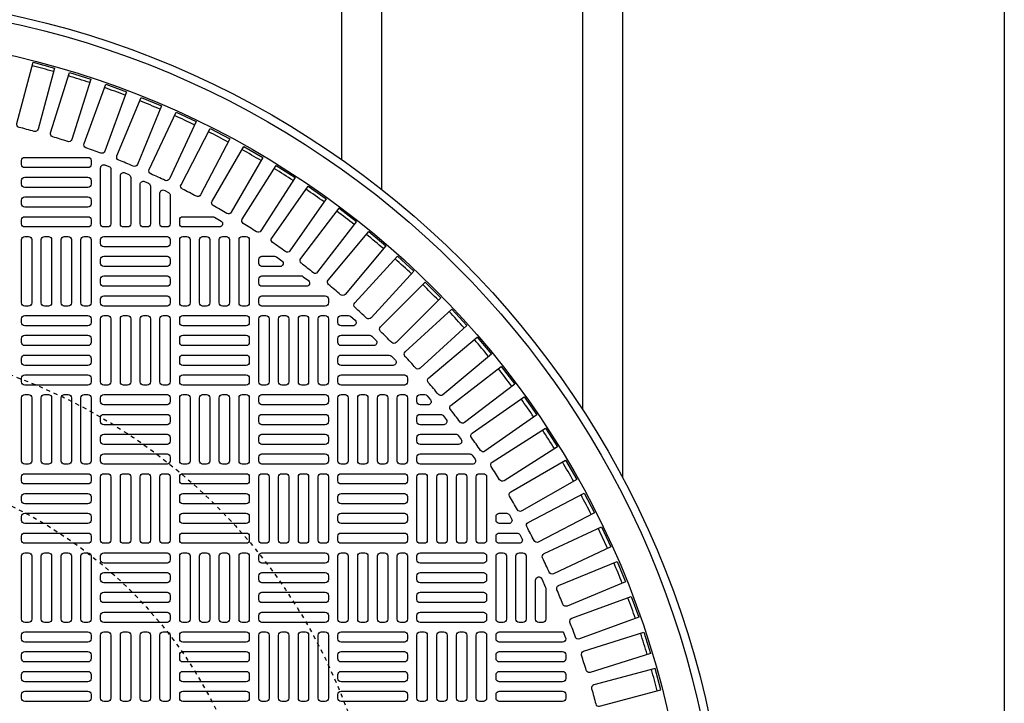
# Model space of a CAD drawing. Extents: x -285 to 5863, y 308 to 3178.
# Tile 455 of 622: x 1530 to 1554, y 1403 to 1420. Entities that reach past the tile are written whole.
import ezdxf

# ---------------------------------------------------------------- set-up
doc = ezdxf.new("R2010")
doc.units = 0
doc.header["$MEASUREMENT"] = 0
doc.linetypes.add('HIDDEN2', pattern=[0.28125, 0.1875, -0.09375])
doc.layers.get('DEFPOINTS').update_dxf_attribs({"linetype": 'CONTINUOUS'})
for name, color, linetype in [('TANK-MANHOLE-COVER-40', 2, 'CONTINUOUS'), ('TANK-MANHOLE-COVER-HATCH-40', 252, 'CONTINUOUS'), ('TANK-UST-RIB', 7, 'CONTINUOUS')]:
    doc.layers.add(name, color=color, linetype=linetype)

msp = doc.modelspace()

# ---------------------------------------------------------------- linework, layer by layer
at = {"layer": 'DEFPOINTS', "color": 8, "linetype": 'HIDDEN2', "ltscale": 0.125}
msp.add_circle((1524.87105, 1398.01916), 14, dxfattribs=at)
msp.add_circle((1524.87105, 1398.01916), 14, dxfattribs=at)
msp.add_circle((1524.87105, 1398.01916), 14, dxfattribs=at)
msp.add_circle((1524.87105, 1398.01916), 14, dxfattribs=at)
at = {"layer": 'DEFPOINTS', "color": 8, "linetype": 'HIDDEN2', "ltscale": 0.5}
msp.add_circle((1524.87105, 1398.01916), 11, dxfattribs=at)
msp.add_circle((1524.87105, 1398.01916), 11, dxfattribs=at)
msp.add_circle((1524.87105, 1398.01916), 11, dxfattribs=at)
msp.add_circle((1524.87105, 1398.01916), 11, dxfattribs=at)
at = {"layer": 'TANK-MANHOLE-COVER-40', "color": 4, "linetype": 'Continuous'}
msp.add_circle((1524.87181, 1398.01916), 22.63902, dxfattribs=at)
at = {"layer": 'TANK-MANHOLE-COVER-40', "color": 1, "linetype": 'Continuous'}
msp.add_circle((1524.87181, 1398.01916), 22.44094, dxfattribs=at)
at = {"layer": 'TANK-MANHOLE-COVER-40', "color": 2, "linetype": 'Continuous'}
msp.add_circle((1524.87181, 1398.01916), 21.65354, dxfattribs=at)
at = {"layer": 'TANK-MANHOLE-COVER-HATCH-40', "linetype": 'Continuous'}
msp.add_line((1543.45449, 1404.63251), (1543.39863, 1404.78741), dxfattribs=at)
for points in [[(1530.22715, 1417.24797, 0.00491171), (1529.84836, 1417.34947, -0.41709369), (1529.79193, 1417.4461), (1530.19977, 1418.96818), (1530.73217, 1418.82552), (1530.32433, 1417.30344, -0.41709369), (1530.22715, 1417.24797)], [(1531.0608, 1416.99607, 0.00491171), (1530.6868, 1417.11399, -0.41709369), (1530.63464, 1417.213), (1531.10849, 1418.71583), (1531.63416, 1418.55009), (1531.16031, 1417.04725, -0.41709369), (1531.0608, 1416.99607)], [(1531.88267, 1416.70805, 0.00491171), (1531.51417, 1416.84217, -0.41709369), (1531.46638, 1416.94336), (1532.00533, 1418.4241), (1532.52327, 1418.23558), (1531.98432, 1416.75484, -0.41709369), (1531.88267, 1416.70805)], [(1532.6912, 1416.38445, 0.00491171), (1532.3289, 1416.53452, -0.41709369), (1532.28557, 1416.63769), (1532.88859, 1418.09352), (1533.39781, 1417.88259), (1532.79479, 1416.42677, -0.41709369), (1532.6912, 1416.38445)], [(1533.48484, 1416.0259, 0.00491171), (1533.12943, 1416.19163, -0.41709369), (1533.09064, 1416.29659), (1533.75659, 1417.72472), (1534.25613, 1417.49178), (1533.59018, 1416.06365, -0.41709369), (1533.48484, 1416.0259)], [(1534.26208, 1415.63306, 0.00491171), (1533.91424, 1415.81414, -0.41709369), (1533.88007, 1415.92069), (1534.60768, 1417.31842), (1535.09658, 1417.06391), (1534.36897, 1415.66619, -0.41709369), (1534.26208, 1415.63306)], [(1535.02145, 1415.2067, 0.00491171), (1534.68184, 1415.40278, -0.41709369), (1534.65235, 1415.51072), (1535.44023, 1416.87538), (1535.91757, 1416.59979), (1535.12968, 1415.23513, -0.41709369), (1535.02145, 1415.2067)], [(1535.7615, 1414.74762, 0.00491171), (1535.43077, 1414.95832, -0.41709369), (1535.40601, 1415.06745), (1536.25267, 1416.39644), (1536.71753, 1416.10029), (1535.87087, 1414.7713, -0.41709369), (1535.7615, 1414.74762)], [(1536.48083, 1414.2567, 0.00491171), (1536.15959, 1414.48163, -0.41709369), (1536.13962, 1414.59173), (1537.04344, 1415.88253), (1537.49494, 1415.56638), (1536.59112, 1414.27559, -0.41709369), (1536.48083, 1414.2567)], [(1537.17805, 1413.73486, 0.41709369), (1537.28906, 1413.74892), (1538.24833, 1414.99907), (1537.81105, 1415.3346), (1536.85178, 1414.08446, 0.41709369), (1536.86693, 1413.97359, -0.00491171), (1537.17805, 1413.73486)], [(1534.67, 1415.12546, -0.1342636), (1534.71007, 1415.1145), (1534.87657, 1415.01608, -0.76325856), (1534.83651, 1414.86955), (1533.92693, 1414.86955), (1533.92693, 1414.86955, -0.41421356), (1533.84819, 1414.94829), (1533.84819, 1415.04672), (1533.84819, 1415.04672, -0.41421356), (1533.92693, 1415.12546), (1534.67, 1415.12546)], [(1537.85184, 1413.18312, 0.00491171), (1537.55144, 1413.43519, -0.41709369), (1537.54114, 1413.54661), (1538.55402, 1414.75372), (1538.97625, 1414.39943), (1537.96337, 1413.19232, -0.41709369), (1537.85184, 1413.18312)], [(1536.20999, 1414.14121, -0.15754945), (1536.25607, 1414.12632), (1536.39247, 1414.02789, -0.72778796), (1536.3464, 1413.8853), (1535.89544, 1413.8853), (1535.89544, 1413.8853, -0.41421356), (1535.8167, 1413.96404), (1535.8167, 1414.06247), (1535.8167, 1414.06247, -0.41421356), (1535.89544, 1414.14121), (1536.20999, 1414.14121)], [(1536.87609, 1413.64908, -0.16819223), (1536.92478, 1413.63223), (1537.0499, 1413.5338, -0.71204699), (1537.00122, 1413.39318), (1535.89544, 1413.39318), (1535.89544, 1413.39318, -0.41421356), (1535.8167, 1413.47192), (1535.8167, 1413.57034), (1535.8167, 1413.57034, -0.41421356), (1535.89544, 1413.64908), (1536.90335, 1413.64908)], [(1539.12408, 1411.99413, 0.00491171), (1538.84678, 1412.27142, -0.41709369), (1538.84623, 1412.38332), (1539.96047, 1413.49756), (1540.35021, 1413.10782), (1539.23598, 1411.99358, -0.41709369), (1539.12408, 1411.99413)], [(1540.28784, 1410.69878, 0.00491171), (1540.03577, 1410.99919, -0.41709369), (1540.04498, 1411.11071), (1541.25208, 1412.1236), (1541.60638, 1411.70137), (1540.39927, 1410.68848, -0.41709369), (1540.28784, 1410.69878)], [(1541.33428, 1409.30694, 0.00491171), (1541.10935, 1409.62817, -0.41709369), (1541.12824, 1409.73847), (1542.41904, 1410.64229), (1542.73518, 1410.19079), (1541.44438, 1409.28696, -0.41709369), (1541.33428, 1409.30694)], [(1541.81098, 1408.57811, 0.00491171), (1541.60027, 1408.90885, -0.41709369), (1541.62396, 1409.01822), (1542.95295, 1409.86488), (1543.2491, 1409.40002), (1541.92011, 1408.55335, -0.41709369), (1541.81098, 1408.57811)], [(1542.25543, 1407.82919, 0.00491171), (1542.05935, 1408.1688, -0.41709369), (1542.08778, 1408.27703), (1543.45244, 1409.06491), (1543.72803, 1408.58758), (1542.36338, 1407.79969, -0.41709369), (1542.25543, 1407.82919)], [(1542.66679, 1407.06159, 0.00491171), (1542.48572, 1407.40943, -0.41709369), (1542.51884, 1407.51632), (1543.91657, 1408.24393), (1544.17107, 1407.75502), (1542.77335, 1407.02741, -0.41709369), (1542.66679, 1407.06159)], [(1543.04428, 1406.27677, 0.00491171), (1542.87855, 1406.63219, -0.41709369), (1542.91631, 1406.73752), (1544.34444, 1407.40347), (1544.57738, 1406.90393), (1543.14924, 1406.23798, -0.41709369), (1543.04428, 1406.27677)], [(1543.38718, 1405.47624, 0.00491171), (1543.23711, 1405.83854, -0.41709369), (1543.27942, 1405.94214), (1544.73524, 1406.54516), (1544.94617, 1406.03593), (1543.49035, 1405.43291, -0.41709369), (1543.38718, 1405.47624)], [(1542.96236, 1405.87946), (1542.96236, 1405.10577), (1542.96236, 1405.10577, -0.41421356), (1542.88362, 1405.02703), (1542.7852, 1405.02703), (1542.7852, 1405.02703, -0.41421356), (1542.70646, 1405.10577), (1542.70646, 1406.07957, -0.80700564), (1542.85692, 1406.11208), (1542.95534, 1405.89495, -0.10680341), (1542.96236, 1405.86244)], [(1543.69483, 1404.66152, 0.00491171), (1543.5607, 1405.03002, -0.41709369), (1543.6075, 1405.13167), (1545.08824, 1405.67061), (1545.27675, 1405.15267), (1543.79601, 1404.61373, -0.41709369), (1543.69483, 1404.66152)], [(1543.45449, 1404.63251), (1543.45449, 1404.61365, -0.41421356), (1543.37575, 1404.53491), (1541.80095, 1404.53491, -0.41421356), (1541.72221, 1404.61365), (1541.72221, 1404.71207, -0.41421356), (1541.80095, 1404.79081), (1543.37575, 1404.79081, -0.07385003), (1543.39863, 1404.78741, -0.07385003)], [(1543.96665, 1403.83414, 0.00491171), (1543.84872, 1404.20815, -0.41709369), (1543.89991, 1404.30766), (1545.40275, 1404.7815), (1545.56849, 1404.25583), (1544.06565, 1403.78199, -0.41709369), (1543.96665, 1403.83414)], [(1544.20212, 1402.99571, 0.41709369), (1544.29875, 1402.93928), (1545.82083, 1403.34712), (1545.67817, 1403.87952), (1544.1561, 1403.47168, 0.41709369), (1544.10062, 1403.3745, -0.00491171), (1544.20212, 1402.99571)]]:
    msp.add_lwpolyline(points, format="xyb", dxfattribs=at)
at = {"layer": 'TANK-MANHOLE-COVER-HATCH-40', "linetype": 'Continuous', "flags": 128}
for points in [[(1531.64347, 1416.42467, -0.41421356), (1531.56473, 1416.34593), (1529.98992, 1416.34593, -0.41421356), (1529.91118, 1416.42467), (1529.91118, 1416.5231, -0.41421356), (1529.98992, 1416.60184), (1531.56473, 1416.60184, -0.41421356), (1531.64347, 1416.5231)], [(1531.64347, 1415.93255, -0.41421356), (1531.56473, 1415.85381), (1529.98992, 1415.85381, -0.41421356), (1529.91118, 1415.93255), (1529.91118, 1416.03097, -0.41421356), (1529.98992, 1416.10971), (1531.56473, 1416.10971, -0.41421356), (1531.64347, 1416.03097)], [(1531.64347, 1415.44042, -0.41421356), (1531.56473, 1415.36168), (1529.98992, 1415.36168, -0.41421356), (1529.91118, 1415.44042), (1529.91118, 1415.53884, -0.41421356), (1529.98992, 1415.61758), (1531.56473, 1415.61758, -0.41421356), (1531.64347, 1415.53884)], [(1531.64347, 1414.94829, -0.41421356), (1531.56473, 1414.86955), (1529.98992, 1414.86955, -0.41421356), (1529.91118, 1414.94829), (1529.91118, 1415.04672, -0.41421356), (1529.98992, 1415.12546), (1531.56473, 1415.12546, -0.41421356), (1531.64347, 1415.04672)], [(1529.98992, 1412.90105, -0.41421356), (1529.91118, 1412.97979), (1529.91118, 1414.55459, -0.41421356), (1529.98992, 1414.63333), (1530.08835, 1414.63333, -0.41421356), (1530.16709, 1414.55459), (1530.16709, 1412.97979, -0.41421356), (1530.08835, 1412.90105)], [(1530.48205, 1412.90105, -0.41421356), (1530.40331, 1412.97979), (1530.40331, 1414.55459, -0.41421356), (1530.48205, 1414.63333), (1530.58048, 1414.63333, -0.41421356), (1530.65922, 1414.55459), (1530.65922, 1412.97979, -0.41421356), (1530.58048, 1412.90105)], [(1530.97418, 1412.90105, -0.41421356), (1530.89544, 1412.97979), (1530.89544, 1414.55459, -0.41421356), (1530.97418, 1414.63333), (1531.0726, 1414.63333, -0.41421356), (1531.15134, 1414.55459), (1531.15134, 1412.97979, -0.41421356), (1531.0726, 1412.90105)], [(1531.4663, 1412.90105, -0.41421356), (1531.38756, 1412.97979), (1531.38756, 1414.55459, -0.41421356), (1531.4663, 1414.63333), (1531.56473, 1414.63333, -0.41421356), (1531.64347, 1414.55459), (1531.64347, 1412.97979, -0.41421356), (1531.56473, 1412.90105)], [(1531.87969, 1414.55459, -0.41421356), (1531.95843, 1414.63333), (1533.53323, 1414.63333, -0.41421356), (1533.61197, 1414.55459), (1533.61197, 1414.45617, -0.41421356), (1533.53323, 1414.37743), (1531.95843, 1414.37743, -0.41421356), (1531.87969, 1414.45617)], [(1533.92693, 1412.90105, -0.41421356), (1533.84819, 1412.97979), (1533.84819, 1414.55459, -0.41421356), (1533.92693, 1414.63333), (1534.02536, 1414.63333, -0.41421356), (1534.1041, 1414.55459), (1534.1041, 1412.97979, -0.41421356), (1534.02536, 1412.90105)], [(1534.41906, 1412.90105, -0.41421356), (1534.34032, 1412.97979), (1534.34032, 1414.55459, -0.41421356), (1534.41906, 1414.63333), (1534.51748, 1414.63333, -0.41421356), (1534.59622, 1414.55459), (1534.59622, 1412.97979, -0.41421356), (1534.51748, 1412.90105)], [(1534.91118, 1412.90105, -0.41421356), (1534.83244, 1412.97979), (1534.83244, 1414.55459, -0.41421356), (1534.91118, 1414.63333), (1535.00961, 1414.63333, -0.41421356), (1535.08835, 1414.55459), (1535.08835, 1412.97979, -0.41421356), (1535.00961, 1412.90105)], [(1535.40331, 1412.90105, -0.41421356), (1535.32457, 1412.97979), (1535.32457, 1414.55459, -0.41421356), (1535.40331, 1414.63333), (1535.50174, 1414.63333, -0.41421356), (1535.58048, 1414.55459), (1535.58048, 1412.97979, -0.41421356), (1535.50174, 1412.90105)], [(1531.87969, 1414.06247, -0.41421356), (1531.95843, 1414.14121), (1533.53323, 1414.14121, -0.41421356), (1533.61197, 1414.06247), (1533.61197, 1413.96404, -0.41421356), (1533.53323, 1413.8853), (1531.95843, 1413.8853, -0.41421356), (1531.87969, 1413.96404)], [(1531.87969, 1413.57034, -0.41421356), (1531.95843, 1413.64908), (1533.53323, 1413.64908, -0.41421356), (1533.61197, 1413.57034), (1533.61197, 1413.47192, -0.41421356), (1533.53323, 1413.39318), (1531.95843, 1413.39318, -0.41421356), (1531.87969, 1413.47192)], [(1531.87969, 1413.07821, -0.41421356), (1531.95843, 1413.15695), (1533.53323, 1413.15695, -0.41421356), (1533.61197, 1413.07821), (1533.61197, 1412.97979, -0.41421356), (1533.53323, 1412.90105), (1531.95843, 1412.90105, -0.41421356), (1531.87969, 1412.97979)], [(1531.64347, 1412.48766, -0.41421356), (1531.56473, 1412.40892), (1529.98992, 1412.40892, -0.41421356), (1529.91118, 1412.48766), (1529.91118, 1412.58609, -0.41421356), (1529.98992, 1412.66483), (1531.56473, 1412.66483, -0.41421356), (1531.64347, 1412.58609)], [(1531.95843, 1410.93255, -0.41421356), (1531.87969, 1411.01129), (1531.87969, 1412.58609, -0.41421356), (1531.95843, 1412.66483), (1532.05685, 1412.66483, -0.41421356), (1532.13559, 1412.58609), (1532.13559, 1411.01129, -0.41421356), (1532.05685, 1410.93255)], [(1532.45055, 1410.93255, -0.41421356), (1532.37181, 1411.01129), (1532.37181, 1412.58609, -0.41421356), (1532.45055, 1412.66483), (1532.54898, 1412.66483, -0.41421356), (1532.62772, 1412.58609), (1532.62772, 1411.01129, -0.41421356), (1532.54898, 1410.93255)], [(1532.94268, 1410.93255, -0.41421356), (1532.86394, 1411.01129), (1532.86394, 1412.58609, -0.41421356), (1532.94268, 1412.66483), (1533.04111, 1412.66483, -0.41421356), (1533.11985, 1412.58609), (1533.11985, 1411.01129, -0.41421356), (1533.04111, 1410.93255)], [(1533.43481, 1410.93255, -0.41421356), (1533.35607, 1411.01129), (1533.35607, 1412.58609, -0.41421356), (1533.43481, 1412.66483), (1533.53323, 1412.66483, -0.41421356), (1533.61197, 1412.58609), (1533.61197, 1411.01129, -0.41421356), (1533.53323, 1410.93255)], [(1535.58048, 1412.48766, -0.41421356), (1535.50174, 1412.40892), (1533.92693, 1412.40892, -0.41421356), (1533.84819, 1412.48766), (1533.84819, 1412.58609, -0.41421356), (1533.92693, 1412.66483), (1535.50174, 1412.66483, -0.41421356), (1535.58048, 1412.58609)], [(1535.89544, 1410.93255, -0.41421356), (1535.8167, 1411.01129), (1535.8167, 1412.58609, -0.41421356), (1535.89544, 1412.66483), (1535.99386, 1412.66483, -0.41421356), (1536.0726, 1412.58609), (1536.0726, 1411.01129, -0.41421356), (1535.99386, 1410.93255)], [(1536.38756, 1410.93255, -0.41421356), (1536.30882, 1411.01129), (1536.30882, 1412.58609, -0.41421356), (1536.38756, 1412.66483), (1536.48599, 1412.66483, -0.41421356), (1536.56473, 1412.58609), (1536.56473, 1411.01129, -0.41421356), (1536.48599, 1410.93255)], [(1536.87969, 1410.93255, -0.41421356), (1536.80095, 1411.01129), (1536.80095, 1412.58609, -0.41421356), (1536.87969, 1412.66483), (1536.97811, 1412.66483, -0.41421356), (1537.05685, 1412.58609), (1537.05685, 1411.01129, -0.41421356), (1536.97811, 1410.93255)], [(1537.37181, 1410.93255, -0.41421356), (1537.29307, 1411.01129), (1537.29307, 1412.58609, -0.41421356), (1537.37181, 1412.66483), (1537.47024, 1412.66483, -0.41421356), (1537.54898, 1412.58609), (1537.54898, 1411.01129, -0.41421356), (1537.47024, 1410.93255)], [(1531.64347, 1411.99554, -0.41421356), (1531.56473, 1411.9168), (1529.98992, 1411.9168, -0.41421356), (1529.91118, 1411.99554), (1529.91118, 1412.09396, -0.41421356), (1529.98992, 1412.1727), (1531.56473, 1412.1727, -0.41421356), (1531.64347, 1412.09396)], [(1535.58048, 1411.99554, -0.41421356), (1535.50174, 1411.9168), (1533.92693, 1411.9168, -0.41421356), (1533.84819, 1411.99554), (1533.84819, 1412.09396, -0.41421356), (1533.92693, 1412.1727), (1535.50174, 1412.1727, -0.41421356), (1535.58048, 1412.09396)], [(1531.64347, 1411.50341, -0.41421356), (1531.56473, 1411.42467), (1529.98992, 1411.42467, -0.41421356), (1529.91118, 1411.50341), (1529.91118, 1411.60184, -0.41421356), (1529.98992, 1411.68058), (1531.56473, 1411.68058, -0.41421356), (1531.64347, 1411.60184)], [(1535.58048, 1411.50341, -0.41421356), (1535.50174, 1411.42467), (1533.92693, 1411.42467, -0.41421356), (1533.84819, 1411.50341), (1533.84819, 1411.60184, -0.41421356), (1533.92693, 1411.68058), (1535.50174, 1411.68058, -0.41421356), (1535.58048, 1411.60184)], [(1531.64347, 1411.01129, -0.41421356), (1531.56473, 1410.93255), (1529.98992, 1410.93255, -0.41421356), (1529.91118, 1411.01129), (1529.91118, 1411.10971, -0.41421356), (1529.98992, 1411.18845), (1531.56473, 1411.18845, -0.41421356), (1531.64347, 1411.10971)], [(1535.58048, 1411.01129, -0.41421356), (1535.50174, 1410.93255), (1533.92693, 1410.93255, -0.41421356), (1533.84819, 1411.01129), (1533.84819, 1411.10971, -0.41421356), (1533.92693, 1411.18845), (1535.50174, 1411.18845, -0.41421356), (1535.58048, 1411.10971)], [(1529.98992, 1408.96404, -0.41421356), (1529.91118, 1409.04278), (1529.91118, 1410.61758, -0.41421356), (1529.98992, 1410.69632), (1530.08835, 1410.69632, -0.41421356), (1530.16709, 1410.61758), (1530.16709, 1409.04278, -0.41421356), (1530.08835, 1408.96404)], [(1530.48205, 1408.96404, -0.41421356), (1530.40331, 1409.04278), (1530.40331, 1410.61758, -0.41421356), (1530.48205, 1410.69632), (1530.58048, 1410.69632, -0.41421356), (1530.65922, 1410.61758), (1530.65922, 1409.04278, -0.41421356), (1530.58048, 1408.96404)], [(1530.97418, 1408.96404, -0.41421356), (1530.89544, 1409.04278), (1530.89544, 1410.61758, -0.41421356), (1530.97418, 1410.69632), (1531.0726, 1410.69632, -0.41421356), (1531.15134, 1410.61758), (1531.15134, 1409.04278, -0.41421356), (1531.0726, 1408.96404)], [(1531.4663, 1408.96404, -0.41421356), (1531.38756, 1409.04278), (1531.38756, 1410.61758, -0.41421356), (1531.4663, 1410.69632), (1531.56473, 1410.69632, -0.41421356), (1531.64347, 1410.61758), (1531.64347, 1409.04278, -0.41421356), (1531.56473, 1408.96404)], [(1531.87969, 1410.61758, -0.41421356), (1531.95843, 1410.69632), (1533.53323, 1410.69632, -0.41421356), (1533.61197, 1410.61758), (1533.61197, 1410.51916, -0.41421356), (1533.53323, 1410.44042), (1531.95843, 1410.44042, -0.41421356), (1531.87969, 1410.51916)], [(1533.92693, 1408.96404, -0.41421356), (1533.84819, 1409.04278), (1533.84819, 1410.61758, -0.41421356), (1533.92693, 1410.69632), (1534.02536, 1410.69632, -0.41421356), (1534.1041, 1410.61758), (1534.1041, 1409.04278, -0.41421356), (1534.02536, 1408.96404)], [(1534.41906, 1408.96404, -0.41421356), (1534.34032, 1409.04278), (1534.34032, 1410.61758, -0.41421356), (1534.41906, 1410.69632), (1534.51748, 1410.69632, -0.41421356), (1534.59622, 1410.61758), (1534.59622, 1409.04278, -0.41421356), (1534.51748, 1408.96404)], [(1534.91118, 1408.96404, -0.41421356), (1534.83244, 1409.04278), (1534.83244, 1410.61758, -0.41421356), (1534.91118, 1410.69632), (1535.00961, 1410.69632, -0.41421356), (1535.08835, 1410.61758), (1535.08835, 1409.04278, -0.41421356), (1535.00961, 1408.96404)], [(1535.40331, 1408.96404, -0.41421356), (1535.32457, 1409.04278), (1535.32457, 1410.61758, -0.41421356), (1535.40331, 1410.69632), (1535.50174, 1410.69632, -0.41421356), (1535.58048, 1410.61758), (1535.58048, 1409.04278, -0.41421356), (1535.50174, 1408.96404)], [(1535.8167, 1410.61758, -0.41421356), (1535.89544, 1410.69632), (1537.47024, 1410.69632, -0.41421356), (1537.54898, 1410.61758), (1537.54898, 1410.51916, -0.41421356), (1537.47024, 1410.44042), (1535.89544, 1410.44042, -0.41421356), (1535.8167, 1410.51916)], [(1537.86394, 1408.96404, -0.41421356), (1537.7852, 1409.04278), (1537.7852, 1410.61758, -0.41421356), (1537.86394, 1410.69632), (1537.96236, 1410.69632, -0.41421356), (1538.04111, 1410.61758), (1538.04111, 1409.04278, -0.41421356), (1537.96236, 1408.96404)], [(1538.35607, 1408.96404, -0.41421356), (1538.27733, 1409.04278), (1538.27733, 1410.61758, -0.41421356), (1538.35607, 1410.69632), (1538.45449, 1410.69632, -0.41421356), (1538.53323, 1410.61758), (1538.53323, 1409.04278, -0.41421356), (1538.45449, 1408.96404)], [(1538.84819, 1408.96404, -0.41421356), (1538.76945, 1409.04278), (1538.76945, 1410.61758, -0.41421356), (1538.84819, 1410.69632), (1538.94662, 1410.69632, -0.41421356), (1539.02536, 1410.61758), (1539.02536, 1409.04278, -0.41421356), (1538.94662, 1408.96404)], [(1539.34032, 1408.96404, -0.41421356), (1539.26158, 1409.04278), (1539.26158, 1410.61758, -0.41421356), (1539.34032, 1410.69632), (1539.43874, 1410.69632, -0.41421356), (1539.51748, 1410.61758), (1539.51748, 1409.04278, -0.41421356), (1539.43874, 1408.96404)], [(1531.87969, 1410.12546, -0.41421356), (1531.95843, 1410.2042), (1533.53323, 1410.2042, -0.41421356), (1533.61197, 1410.12546), (1533.61197, 1410.02703, -0.41421356), (1533.53323, 1409.94829), (1531.95843, 1409.94829, -0.41421356), (1531.87969, 1410.02703)], [(1535.8167, 1410.12546, -0.41421356), (1535.89544, 1410.2042), (1537.47024, 1410.2042, -0.41421356), (1537.54898, 1410.12546), (1537.54898, 1410.02703, -0.41421356), (1537.47024, 1409.94829), (1535.89544, 1409.94829, -0.41421356), (1535.8167, 1410.02703)], [(1531.87969, 1409.63333, -0.41421356), (1531.95843, 1409.71207), (1533.53323, 1409.71207, -0.41421356), (1533.61197, 1409.63333), (1533.61197, 1409.53491, -0.41421356), (1533.53323, 1409.45617), (1531.95843, 1409.45617, -0.41421356), (1531.87969, 1409.53491)], [(1535.8167, 1409.63333, -0.41421356), (1535.89544, 1409.71207), (1537.47024, 1409.71207, -0.41421356), (1537.54898, 1409.63333), (1537.54898, 1409.53491, -0.41421356), (1537.47024, 1409.45617), (1535.89544, 1409.45617, -0.41421356), (1535.8167, 1409.53491)], [(1531.87969, 1409.14121, -0.41421356), (1531.95843, 1409.21995), (1533.53323, 1409.21995, -0.41421356), (1533.61197, 1409.14121), (1533.61197, 1409.04278, -0.41421356), (1533.53323, 1408.96404), (1531.95843, 1408.96404, -0.41421356), (1531.87969, 1409.04278)], [(1535.8167, 1409.14121, -0.41421356), (1535.89544, 1409.21995), (1537.47024, 1409.21995, -0.41421356), (1537.54898, 1409.14121), (1537.54898, 1409.04278, -0.41421356), (1537.47024, 1408.96404), (1535.89544, 1408.96404, -0.41421356), (1535.8167, 1409.04278)], [(1531.64347, 1408.55066, -0.41421356), (1531.56473, 1408.47192), (1529.98992, 1408.47192, -0.41421356), (1529.91118, 1408.55066), (1529.91118, 1408.64908, -0.41421356), (1529.98992, 1408.72782), (1531.56473, 1408.72782, -0.41421356), (1531.64347, 1408.64908)], [(1531.95843, 1406.99554, -0.41421356), (1531.87969, 1407.07428), (1531.87969, 1408.64908, -0.41421356), (1531.95843, 1408.72782), (1532.05685, 1408.72782, -0.41421356), (1532.13559, 1408.64908), (1532.13559, 1407.07428, -0.41421356), (1532.05685, 1406.99554)], [(1532.45055, 1406.99554, -0.41421356), (1532.37181, 1407.07428), (1532.37181, 1408.64908, -0.41421356), (1532.45055, 1408.72782), (1532.54898, 1408.72782, -0.41421356), (1532.62772, 1408.64908), (1532.62772, 1407.07428, -0.41421356), (1532.54898, 1406.99554)], [(1532.94268, 1406.99554, -0.41421356), (1532.86394, 1407.07428), (1532.86394, 1408.64908, -0.41421356), (1532.94268, 1408.72782), (1533.04111, 1408.72782, -0.41421356), (1533.11985, 1408.64908), (1533.11985, 1407.07428, -0.41421356), (1533.04111, 1406.99554)], [(1533.43481, 1406.99554, -0.41421356), (1533.35607, 1407.07428), (1533.35607, 1408.64908, -0.41421356), (1533.43481, 1408.72782), (1533.53323, 1408.72782, -0.41421356), (1533.61197, 1408.64908), (1533.61197, 1407.07428, -0.41421356), (1533.53323, 1406.99554)], [(1535.58048, 1408.55066, -0.41421356), (1535.50174, 1408.47192), (1533.92693, 1408.47192, -0.41421356), (1533.84819, 1408.55066), (1533.84819, 1408.64908, -0.41421356), (1533.92693, 1408.72782), (1535.50174, 1408.72782, -0.41421356), (1535.58048, 1408.64908)], [(1535.89544, 1406.99554, -0.41421356), (1535.8167, 1407.07428), (1535.8167, 1408.64908, -0.41421356), (1535.89544, 1408.72782), (1535.99386, 1408.72782, -0.41421356), (1536.0726, 1408.64908), (1536.0726, 1407.07428, -0.41421356), (1535.99386, 1406.99554)], [(1536.38756, 1406.99554, -0.41421356), (1536.30882, 1407.07428), (1536.30882, 1408.64908, -0.41421356), (1536.38756, 1408.72782), (1536.48599, 1408.72782, -0.41421356), (1536.56473, 1408.64908), (1536.56473, 1407.07428, -0.41421356), (1536.48599, 1406.99554)], [(1536.87969, 1406.99554, -0.41421356), (1536.80095, 1407.07428), (1536.80095, 1408.64908, -0.41421356), (1536.87969, 1408.72782), (1536.97811, 1408.72782, -0.41421356), (1537.05685, 1408.64908), (1537.05685, 1407.07428, -0.41421356), (1536.97811, 1406.99554)], [(1537.37181, 1406.99554, -0.41421356), (1537.29307, 1407.07428), (1537.29307, 1408.64908, -0.41421356), (1537.37181, 1408.72782), (1537.47024, 1408.72782, -0.41421356), (1537.54898, 1408.64908), (1537.54898, 1407.07428, -0.41421356), (1537.47024, 1406.99554)], [(1539.51748, 1408.55066, -0.41421356), (1539.43874, 1408.47192), (1537.86394, 1408.47192, -0.41421356), (1537.7852, 1408.55066), (1537.7852, 1408.64908, -0.41421356), (1537.86394, 1408.72782), (1539.43874, 1408.72782, -0.41421356), (1539.51748, 1408.64908)], [(1539.83244, 1406.99554, -0.41421356), (1539.7537, 1407.07428), (1539.7537, 1408.64908, -0.41421356), (1539.83244, 1408.72782), (1539.93087, 1408.72782, -0.41421356), (1540.00961, 1408.64908), (1540.00961, 1407.07428, -0.41421356), (1539.93087, 1406.99554)], [(1540.32457, 1406.99554, -0.41421356), (1540.24583, 1407.07428), (1540.24583, 1408.64908, -0.41421356), (1540.32457, 1408.72782), (1540.42299, 1408.72782, -0.41421356), (1540.50174, 1408.64908), (1540.50174, 1407.07428, -0.41421356), (1540.42299, 1406.99554)], [(1540.8167, 1406.99554, -0.41421356), (1540.73796, 1407.07428), (1540.73796, 1408.64908, -0.41421356), (1540.8167, 1408.72782), (1540.91512, 1408.72782, -0.41421356), (1540.99386, 1408.64908), (1540.99386, 1407.07428, -0.41421356), (1540.91512, 1406.99554)], [(1541.30882, 1406.99554, -0.41421356), (1541.23008, 1407.07428), (1541.23008, 1408.64908, -0.41421356), (1541.30882, 1408.72782), (1541.40725, 1408.72782, -0.41421356), (1541.48599, 1408.64908), (1541.48599, 1407.07428, -0.41421356), (1541.40725, 1406.99554)], [(1531.64347, 1408.05853, -0.41421356), (1531.56473, 1407.97979), (1529.98992, 1407.97979, -0.41421356), (1529.91118, 1408.05853), (1529.91118, 1408.15695, -0.41421356), (1529.98992, 1408.23569), (1531.56473, 1408.23569, -0.41421356), (1531.64347, 1408.15695)], [(1535.58048, 1408.05853, -0.41421356), (1535.50174, 1407.97979), (1533.92693, 1407.97979, -0.41421356), (1533.84819, 1408.05853), (1533.84819, 1408.15695, -0.41421356), (1533.92693, 1408.23569), (1535.50174, 1408.23569, -0.41421356), (1535.58048, 1408.15695)], [(1539.51748, 1408.05853, -0.41421356), (1539.43874, 1407.97979), (1537.86394, 1407.97979, -0.41421356), (1537.7852, 1408.05853), (1537.7852, 1408.15695, -0.41421356), (1537.86394, 1408.23569), (1539.43874, 1408.23569, -0.41421356), (1539.51748, 1408.15695)], [(1531.64347, 1407.5664, -0.41421356), (1531.56473, 1407.48766), (1529.98992, 1407.48766, -0.41421356), (1529.91118, 1407.5664), (1529.91118, 1407.66483, -0.41421356), (1529.98992, 1407.74357), (1531.56473, 1407.74357, -0.41421356), (1531.64347, 1407.66483)], [(1535.58048, 1407.5664, -0.41421356), (1535.50174, 1407.48766), (1533.92693, 1407.48766, -0.41421356), (1533.84819, 1407.5664), (1533.84819, 1407.66483, -0.41421356), (1533.92693, 1407.74357), (1535.50174, 1407.74357, -0.41421356), (1535.58048, 1407.66483)], [(1539.51748, 1407.5664, -0.41421356), (1539.43874, 1407.48766), (1537.86394, 1407.48766, -0.41421356), (1537.7852, 1407.5664), (1537.7852, 1407.66483, -0.41421356), (1537.86394, 1407.74357), (1539.43874, 1407.74357, -0.41421356), (1539.51748, 1407.66483)], [(1531.64347, 1407.07428, -0.41421356), (1531.56473, 1406.99554), (1529.98992, 1406.99554, -0.41421356), (1529.91118, 1407.07428), (1529.91118, 1407.1727, -0.41421356), (1529.98992, 1407.25144), (1531.56473, 1407.25144, -0.41421356), (1531.64347, 1407.1727)], [(1535.58048, 1407.07428, -0.41421356), (1535.50174, 1406.99554), (1533.92693, 1406.99554, -0.41421356), (1533.84819, 1407.07428), (1533.84819, 1407.1727, -0.41421356), (1533.92693, 1407.25144), (1535.50174, 1407.25144, -0.41421356), (1535.58048, 1407.1727)], [(1539.51748, 1407.07428, -0.41421356), (1539.43874, 1406.99554), (1537.86394, 1406.99554, -0.41421356), (1537.7852, 1407.07428), (1537.7852, 1407.1727, -0.41421356), (1537.86394, 1407.25144), (1539.43874, 1407.25144, -0.41421356), (1539.51748, 1407.1727)], [(1529.98992, 1405.02703, -0.41421356), (1529.91118, 1405.10577), (1529.91118, 1406.68058, -0.41421356), (1529.98992, 1406.75932), (1530.08835, 1406.75932, -0.41421356), (1530.16709, 1406.68058), (1530.16709, 1405.10577, -0.41421356), (1530.08835, 1405.02703)], [(1530.48205, 1405.02703, -0.41421356), (1530.40331, 1405.10577), (1530.40331, 1406.68058, -0.41421356), (1530.48205, 1406.75932), (1530.58048, 1406.75932, -0.41421356), (1530.65922, 1406.68058), (1530.65922, 1405.10577, -0.41421356), (1530.58048, 1405.02703)], [(1530.97418, 1405.02703, -0.41421356), (1530.89544, 1405.10577), (1530.89544, 1406.68058, -0.41421356), (1530.97418, 1406.75932), (1531.0726, 1406.75932, -0.41421356), (1531.15134, 1406.68058), (1531.15134, 1405.10577, -0.41421356), (1531.0726, 1405.02703)], [(1531.4663, 1405.02703, -0.41421356), (1531.38756, 1405.10577), (1531.38756, 1406.68058, -0.41421356), (1531.4663, 1406.75932), (1531.56473, 1406.75932, -0.41421356), (1531.64347, 1406.68058), (1531.64347, 1405.10577, -0.41421356), (1531.56473, 1405.02703)], [(1531.87969, 1406.68058, -0.41421356), (1531.95843, 1406.75932), (1533.53323, 1406.75932, -0.41421356), (1533.61197, 1406.68058), (1533.61197, 1406.58215, -0.41421356), (1533.53323, 1406.50341), (1531.95843, 1406.50341, -0.41421356), (1531.87969, 1406.58215)], [(1533.92693, 1405.02703, -0.41421356), (1533.84819, 1405.10577), (1533.84819, 1406.68058, -0.41421356), (1533.92693, 1406.75932), (1534.02536, 1406.75932, -0.41421356), (1534.1041, 1406.68058), (1534.1041, 1405.10577, -0.41421356), (1534.02536, 1405.02703)], [(1534.41906, 1405.02703, -0.41421356), (1534.34032, 1405.10577), (1534.34032, 1406.68058, -0.41421356), (1534.41906, 1406.75932), (1534.51748, 1406.75932, -0.41421356), (1534.59622, 1406.68058), (1534.59622, 1405.10577, -0.41421356), (1534.51748, 1405.02703)], [(1534.91118, 1405.02703, -0.41421356), (1534.83244, 1405.10577), (1534.83244, 1406.68058, -0.41421356), (1534.91118, 1406.75932), (1535.00961, 1406.75932, -0.41421356), (1535.08835, 1406.68058), (1535.08835, 1405.10577, -0.41421356), (1535.00961, 1405.02703)], [(1535.40331, 1405.02703, -0.41421356), (1535.32457, 1405.10577), (1535.32457, 1406.68058, -0.41421356), (1535.40331, 1406.75932), (1535.50174, 1406.75932, -0.41421356), (1535.58048, 1406.68058), (1535.58048, 1405.10577, -0.41421356), (1535.50174, 1405.02703)], [(1535.8167, 1406.68058, -0.41421356), (1535.89544, 1406.75932), (1537.47024, 1406.75932, -0.41421356), (1537.54898, 1406.68058), (1537.54898, 1406.58215, -0.41421356), (1537.47024, 1406.50341), (1535.89544, 1406.50341, -0.41421356), (1535.8167, 1406.58215)], [(1537.86394, 1405.02703, -0.41421356), (1537.7852, 1405.10577), (1537.7852, 1406.68058, -0.41421356), (1537.86394, 1406.75932), (1537.96236, 1406.75932, -0.41421356), (1538.04111, 1406.68058), (1538.04111, 1405.10577, -0.41421356), (1537.96236, 1405.02703)], [(1538.35607, 1405.02703, -0.41421356), (1538.27733, 1405.10577), (1538.27733, 1406.68058, -0.41421356), (1538.35607, 1406.75932), (1538.45449, 1406.75932, -0.41421356), (1538.53323, 1406.68058), (1538.53323, 1405.10577, -0.41421356), (1538.45449, 1405.02703)], [(1538.84819, 1405.02703, -0.41421356), (1538.76945, 1405.10577), (1538.76945, 1406.68058, -0.41421356), (1538.84819, 1406.75932), (1538.94662, 1406.75932, -0.41421356), (1539.02536, 1406.68058), (1539.02536, 1405.10577, -0.41421356), (1538.94662, 1405.02703)], [(1539.34032, 1405.02703, -0.41421356), (1539.26158, 1405.10577), (1539.26158, 1406.68058, -0.41421356), (1539.34032, 1406.75932), (1539.43874, 1406.75932, -0.41421356), (1539.51748, 1406.68058), (1539.51748, 1405.10577, -0.41421356), (1539.43874, 1405.02703)], [(1539.7537, 1406.68058, -0.41421356), (1539.83244, 1406.75932), (1541.40725, 1406.75932, -0.41421356), (1541.48599, 1406.68058), (1541.48599, 1406.58215, -0.41421356), (1541.40725, 1406.50341), (1539.83244, 1406.50341, -0.41421356), (1539.7537, 1406.58215)], [(1531.87969, 1406.18845, -0.41421356), (1531.95843, 1406.26719), (1533.53323, 1406.26719, -0.41421356), (1533.61197, 1406.18845), (1533.61197, 1406.09003, -0.41421356), (1533.53323, 1406.01129), (1531.95843, 1406.01129, -0.41421356), (1531.87969, 1406.09003)], [(1535.8167, 1406.18845, -0.41421356), (1535.89544, 1406.26719), (1537.47024, 1406.26719, -0.41421356), (1537.54898, 1406.18845), (1537.54898, 1406.09003, -0.41421356), (1537.47024, 1406.01129), (1535.89544, 1406.01129, -0.41421356), (1535.8167, 1406.09003)], [(1539.7537, 1406.18845, -0.41421356), (1539.83244, 1406.26719), (1541.40725, 1406.26719, -0.41421356), (1541.48599, 1406.18845), (1541.48599, 1406.09003, -0.41421356), (1541.40725, 1406.01129), (1539.83244, 1406.01129, -0.41421356), (1539.7537, 1406.09003)], [(1531.87969, 1405.69632, -0.41421356), (1531.95843, 1405.77506), (1533.53323, 1405.77506, -0.41421356), (1533.61197, 1405.69632), (1533.61197, 1405.5979, -0.41421356), (1533.53323, 1405.51916), (1531.95843, 1405.51916, -0.41421356), (1531.87969, 1405.5979)], [(1535.8167, 1405.69632, -0.41421356), (1535.89544, 1405.77506), (1537.47024, 1405.77506, -0.41421356), (1537.54898, 1405.69632), (1537.54898, 1405.5979, -0.41421356), (1537.47024, 1405.51916), (1535.89544, 1405.51916, -0.41421356), (1535.8167, 1405.5979)], [(1539.7537, 1405.69632, -0.41421356), (1539.83244, 1405.77506), (1541.40725, 1405.77506, -0.41421356), (1541.48599, 1405.69632), (1541.48599, 1405.5979, -0.41421356), (1541.40725, 1405.51916), (1539.83244, 1405.51916, -0.41421356), (1539.7537, 1405.5979)], [(1531.87969, 1405.2042, -0.41421356), (1531.95843, 1405.28294), (1533.53323, 1405.28294, -0.41421356), (1533.61197, 1405.2042), (1533.61197, 1405.10577, -0.41421356), (1533.53323, 1405.02703), (1531.95843, 1405.02703, -0.41421356), (1531.87969, 1405.10577)], [(1535.8167, 1405.2042, -0.41421356), (1535.89544, 1405.28294), (1537.47024, 1405.28294, -0.41421356), (1537.54898, 1405.2042), (1537.54898, 1405.10577, -0.41421356), (1537.47024, 1405.02703), (1535.89544, 1405.02703, -0.41421356), (1535.8167, 1405.10577)], [(1539.7537, 1405.2042, -0.41421356), (1539.83244, 1405.28294), (1541.40725, 1405.28294, -0.41421356), (1541.48599, 1405.2042), (1541.48599, 1405.10577, -0.41421356), (1541.40725, 1405.02703), (1539.83244, 1405.02703, -0.41421356), (1539.7537, 1405.10577)], [(1531.64347, 1404.61365, -0.41421356), (1531.56473, 1404.53491), (1529.98992, 1404.53491, -0.41421356), (1529.91118, 1404.61365), (1529.91118, 1404.71207, -0.41421356), (1529.98992, 1404.79081), (1531.56473, 1404.79081, -0.41421356), (1531.64347, 1404.71207)], [(1531.95843, 1403.05853, -0.41421356), (1531.87969, 1403.13727), (1531.87969, 1404.71207, -0.41421356), (1531.95843, 1404.79081), (1532.05685, 1404.79081, -0.41421356), (1532.13559, 1404.71207), (1532.13559, 1403.13727, -0.41421356), (1532.05685, 1403.05853)], [(1532.45055, 1403.05853, -0.41421356), (1532.37181, 1403.13727), (1532.37181, 1404.71207, -0.41421356), (1532.45055, 1404.79081), (1532.54898, 1404.79081, -0.41421356), (1532.62772, 1404.71207), (1532.62772, 1403.13727, -0.41421356), (1532.54898, 1403.05853)], [(1532.94268, 1403.05853, -0.41421356), (1532.86394, 1403.13727), (1532.86394, 1404.71207, -0.41421356), (1532.94268, 1404.79081), (1533.04111, 1404.79081, -0.41421356), (1533.11985, 1404.71207), (1533.11985, 1403.13727, -0.41421356), (1533.04111, 1403.05853)], [(1533.43481, 1403.05853, -0.41421356), (1533.35607, 1403.13727), (1533.35607, 1404.71207, -0.41421356), (1533.43481, 1404.79081), (1533.53323, 1404.79081, -0.41421356), (1533.61197, 1404.71207), (1533.61197, 1403.13727, -0.41421356), (1533.53323, 1403.05853)], [(1535.58048, 1404.61365, -0.41421356), (1535.50174, 1404.53491), (1533.92693, 1404.53491, -0.41421356), (1533.84819, 1404.61365), (1533.84819, 1404.71207, -0.41421356), (1533.92693, 1404.79081), (1535.50174, 1404.79081, -0.41421356), (1535.58048, 1404.71207)], [(1535.89544, 1403.05853, -0.41421356), (1535.8167, 1403.13727), (1535.8167, 1404.71207, -0.41421356), (1535.89544, 1404.79081), (1535.99386, 1404.79081, -0.41421356), (1536.0726, 1404.71207), (1536.0726, 1403.13727, -0.41421356), (1535.99386, 1403.05853)], [(1536.38756, 1403.05853, -0.41421356), (1536.30882, 1403.13727), (1536.30882, 1404.71207, -0.41421356), (1536.38756, 1404.79081), (1536.48599, 1404.79081, -0.41421356), (1536.56473, 1404.71207), (1536.56473, 1403.13727, -0.41421356), (1536.48599, 1403.05853)], [(1536.87969, 1403.05853, -0.41421356), (1536.80095, 1403.13727), (1536.80095, 1404.71207, -0.41421356), (1536.87969, 1404.79081), (1536.97811, 1404.79081, -0.41421356), (1537.05685, 1404.71207), (1537.05685, 1403.13727, -0.41421356), (1536.97811, 1403.05853)], [(1537.37181, 1403.05853, -0.41421356), (1537.29307, 1403.13727), (1537.29307, 1404.71207, -0.41421356), (1537.37181, 1404.79081), (1537.47024, 1404.79081, -0.41421356), (1537.54898, 1404.71207), (1537.54898, 1403.13727, -0.41421356), (1537.47024, 1403.05853)], [(1539.51748, 1404.61365, -0.41421356), (1539.43874, 1404.53491), (1537.86394, 1404.53491, -0.41421356), (1537.7852, 1404.61365), (1537.7852, 1404.71207, -0.41421356), (1537.86394, 1404.79081), (1539.43874, 1404.79081, -0.41421356), (1539.51748, 1404.71207)], [(1539.83244, 1403.05853, -0.41421356), (1539.7537, 1403.13727), (1539.7537, 1404.71207, -0.41421356), (1539.83244, 1404.79081), (1539.93087, 1404.79081, -0.41421356), (1540.00961, 1404.71207), (1540.00961, 1403.13727, -0.41421356), (1539.93087, 1403.05853)], [(1540.32457, 1403.05853, -0.41421356), (1540.24583, 1403.13727), (1540.24583, 1404.71207, -0.41421356), (1540.32457, 1404.79081), (1540.42299, 1404.79081, -0.41421356), (1540.50174, 1404.71207), (1540.50174, 1403.13727, -0.41421356), (1540.42299, 1403.05853)], [(1540.8167, 1403.05853, -0.41421356), (1540.73796, 1403.13727), (1540.73796, 1404.71207, -0.41421356), (1540.8167, 1404.79081), (1540.91512, 1404.79081, -0.41421356), (1540.99386, 1404.71207), (1540.99386, 1403.13727, -0.41421356), (1540.91512, 1403.05853)], [(1541.30882, 1403.05853, -0.41421356), (1541.23008, 1403.13727), (1541.23008, 1404.71207, -0.41421356), (1541.30882, 1404.79081), (1541.40725, 1404.79081, -0.41421356), (1541.48599, 1404.71207), (1541.48599, 1403.13727, -0.41421356), (1541.40725, 1403.05853)], [(1531.64347, 1404.12152, -0.41421356), (1531.56473, 1404.04278), (1529.98992, 1404.04278, -0.41421356), (1529.91118, 1404.12152), (1529.91118, 1404.21995, -0.41421356), (1529.98992, 1404.29869), (1531.56473, 1404.29869, -0.41421356), (1531.64347, 1404.21995)], [(1535.58048, 1404.12152, -0.41421356), (1535.50174, 1404.04278), (1533.92693, 1404.04278, -0.41421356), (1533.84819, 1404.12152), (1533.84819, 1404.21995, -0.41421356), (1533.92693, 1404.29869), (1535.50174, 1404.29869, -0.41421356), (1535.58048, 1404.21995)], [(1539.51748, 1404.12152, -0.41421356), (1539.43874, 1404.04278), (1537.86394, 1404.04278, -0.41421356), (1537.7852, 1404.12152), (1537.7852, 1404.21995, -0.41421356), (1537.86394, 1404.29869), (1539.43874, 1404.29869, -0.41421356), (1539.51748, 1404.21995)], [(1531.64347, 1403.6294, -0.41421356), (1531.56473, 1403.55066), (1529.98992, 1403.55066, -0.41421356), (1529.91118, 1403.6294), (1529.91118, 1403.72782, -0.41421356), (1529.98992, 1403.80656), (1531.56473, 1403.80656, -0.41421356), (1531.64347, 1403.72782)], [(1535.58048, 1403.6294, -0.41421356), (1535.50174, 1403.55066), (1533.92693, 1403.55066, -0.41421356), (1533.84819, 1403.6294), (1533.84819, 1403.72782, -0.41421356), (1533.92693, 1403.80656), (1535.50174, 1403.80656, -0.41421356), (1535.58048, 1403.72782)], [(1539.51748, 1403.6294, -0.41421356), (1539.43874, 1403.55066), (1537.86394, 1403.55066, -0.41421356), (1537.7852, 1403.6294), (1537.7852, 1403.72782, -0.41421356), (1537.86394, 1403.80656), (1539.43874, 1403.80656, -0.41421356), (1539.51748, 1403.72782)], [(1531.64347, 1403.13727, -0.41421356), (1531.56473, 1403.05853), (1529.98992, 1403.05853, -0.41421356), (1529.91118, 1403.13727), (1529.91118, 1403.23569, -0.41421356), (1529.98992, 1403.31443), (1531.56473, 1403.31443, -0.41421356), (1531.64347, 1403.23569)], [(1535.58048, 1403.13727, -0.41421356), (1535.50174, 1403.05853), (1533.92693, 1403.05853, -0.41421356), (1533.84819, 1403.13727), (1533.84819, 1403.23569, -0.41421356), (1533.92693, 1403.31443), (1535.50174, 1403.31443, -0.41421356), (1535.58048, 1403.23569)], [(1539.51748, 1403.13727, -0.41421356), (1539.43874, 1403.05853), (1537.86394, 1403.05853, -0.41421356), (1537.7852, 1403.13727), (1537.7852, 1403.23569, -0.41421356), (1537.86394, 1403.31443), (1539.43874, 1403.31443, -0.41421356), (1539.51748, 1403.23569)]]:
    msp.add_lwpolyline(points, format="xyb", close=True, dxfattribs=at)
at = {"layer": 'TANK-MANHOLE-COVER-HATCH-40', "linetype": 'Continuous'}
for points in [[(1531.95843, 1414.86955, -0.41421356), (1531.87969, 1414.94829), (1531.87969, 1416.34166, -0.52729524), (1531.98691, 1416.41506), (1532.08534, 1416.37687, -0.30950451), (1532.13559, 1416.30346), (1532.13559, 1414.94829), (1532.13559, 1414.94829, -0.41421356), (1532.05685, 1414.86955), (1531.95843, 1414.86955)], [(1532.45055, 1414.86955, -0.41421356), (1532.37181, 1414.94829), (1532.37181, 1416.14363, -0.53592322), (1532.48101, 1416.21624), (1532.57943, 1416.17496, -0.30214843), (1532.62772, 1416.10235), (1532.62772, 1414.94829), (1532.62772, 1414.94829, -0.41421356), (1532.54898, 1414.86955), (1532.45055, 1414.86955)], [(1532.94268, 1414.86955, -0.41421356), (1532.86394, 1414.94829), (1532.86394, 1415.92989, -0.54471323), (1532.9751, 1416.00164), (1533.07352, 1415.95718, -0.2947387), (1533.11985, 1415.88542), (1533.11985, 1414.94829), (1533.11985, 1414.94829, -0.41421356), (1533.04111, 1414.86955), (1532.94268, 1414.86955)], [(1533.61197, 1415.65595), (1533.61197, 1414.94829), (1533.61197, 1414.94829, -0.41421356), (1533.53323, 1414.86955), (1533.43481, 1414.86955), (1533.43481, 1414.86955, -0.41421356), (1533.35607, 1414.94829), (1533.35607, 1415.71277, -0.57735027), (1533.47418, 1415.78097), (1533.5726, 1415.72414, -0.26794919)], [(1538.20638, 1412.97921), (1539.27095, 1414.14099), (1539.67732, 1413.76861), (1538.61275, 1412.60683, -0.41709369), (1538.50093, 1412.6025, 0.00491171), (1538.21181, 1412.86744, -0.41709369)], [(1535.8167, 1413.07821, -0.41421356), (1535.89544, 1413.15695), (1537.47024, 1413.15695, -0.41421356), (1537.54898, 1413.07821), (1537.54898, 1412.97979, -0.41421356), (1537.47024, 1412.90105), (1535.89544, 1412.90105, -0.41421356), (1535.8167, 1412.97979)], [(1539.45949, 1411.76009), (1540.62127, 1412.82467), (1540.99364, 1412.4183), (1539.83186, 1411.35372, -0.41709369), (1539.72009, 1411.35915, 0.00491171), (1539.45516, 1411.64828, -0.41709369)], [(1537.86394, 1412.66483), (1538.0531, 1412.66483, -0.1880618), (1538.1064, 1412.64405), (1538.21343, 1412.54562, -0.68341411), (1538.16013, 1412.40892), (1537.86394, 1412.40892), (1537.86394, 1412.40892, -0.41421356), (1537.7852, 1412.48766), (1537.7852, 1412.58609), (1537.7852, 1412.58609, -0.41421356)], [(1537.86394, 1412.1727), (1538.57735, 1412.1727, -0.19743793), (1538.63271, 1412.14996), (1538.73226, 1412.05153, -0.67023271), (1538.6769, 1411.9168), (1537.86394, 1411.9168), (1537.86394, 1411.9168, -0.41421356), (1537.7852, 1411.99554), (1537.7852, 1412.09396), (1537.7852, 1412.09396, -0.41421356)], [(1537.86394, 1411.68058), (1539.06521, 1411.68058, -0.20651443), (1539.12249, 1411.65586), (1539.21533, 1411.55744, -0.6576677), (1539.15805, 1411.42467), (1537.86394, 1411.42467), (1537.86394, 1411.42467, -0.41421356), (1537.7852, 1411.50341), (1537.7852, 1411.60184), (1537.7852, 1411.60184, -0.41421356)], [(1540.82662, 1410.01378, 0.00491946), (1540.58752, 1410.32539, -0.41709369), (1540.60158, 1410.43641), (1541.85172, 1411.39568), (1542.18726, 1410.95839), (1540.93662, 1409.99875, -0.41710279)], [(1537.86394, 1411.18845), (1539.43874, 1411.18845, -0.41421356), (1539.51748, 1411.10971), (1539.51748, 1411.01129, -0.41421356), (1539.43874, 1410.93255), (1537.86394, 1410.93255, -0.41421356), (1537.7852, 1411.01129), (1537.7852, 1411.10971, -0.41421356)], [(1539.7537, 1410.51916), (1539.7537, 1410.61758), (1539.7537, 1410.61758, -0.41421356), (1539.83244, 1410.69632), (1539.94567, 1410.69632, -0.2239262), (1540.00642, 1410.66768), (1540.08759, 1410.56926, -0.63408546), (1540.02684, 1410.44042), (1539.83244, 1410.44042), (1539.83244, 1410.44042, -0.41421356)], [(1539.83244, 1410.2042), (1540.34369, 1410.2042, -0.23232365), (1540.406, 1410.17359), (1540.48203, 1410.07517, -0.62295027), (1540.41972, 1409.94829), (1539.83244, 1409.94829), (1539.83244, 1409.94829, -0.41421356), (1539.7537, 1410.02703), (1539.7537, 1410.12546), (1539.7537, 1410.12546, -0.41421356)], [(1539.83244, 1409.71207), (1540.71644, 1409.71207, -0.24054885), (1540.78023, 1409.6795), (1540.85147, 1409.58108, -0.61218964), (1540.78769, 1409.45617), (1539.83244, 1409.45617), (1539.83244, 1409.45617, -0.41421356), (1539.7537, 1409.53491), (1539.7537, 1409.63333), (1539.7537, 1409.63333, -0.41421356)], [(1539.83244, 1409.21995), (1541.06568, 1409.21995, -0.24862232), (1541.13084, 1409.18541), (1541.19761, 1409.08699, -0.60176538), (1541.13245, 1408.96404), (1539.83244, 1408.96404), (1539.83244, 1408.96404, -0.41421356), (1539.7537, 1409.04278), (1539.7537, 1409.14121), (1539.7537, 1409.14121, -0.41421356)], [(1541.80095, 1407.74357), (1541.9862, 1407.74357, -0.27209959), (1542.05499, 1407.70314), (1542.1098, 1407.60471, -0.57220395), (1542.04101, 1407.48766), (1541.80095, 1407.48766), (1541.80095, 1407.48766, -0.41421356), (1541.72221, 1407.5664), (1541.72221, 1407.66483), (1541.72221, 1407.66483, -0.41421356)], [(1541.80095, 1407.25144), (1542.24212, 1407.25144, -0.26794919), (1542.31031, 1407.21207), (1542.36714, 1407.11365, -0.57735027), (1542.29894, 1406.99554), (1541.80095, 1406.99554), (1541.80095, 1406.99554, -0.41421356), (1541.72221, 1407.07428), (1541.72221, 1407.1727), (1541.72221, 1407.1727, -0.41421356)], [(1541.80095, 1405.02703, -0.41421356), (1541.72221, 1405.10577), (1541.72221, 1406.68058, -0.41421356), (1541.80095, 1406.75932), (1541.89937, 1406.75932, -0.41421356), (1541.97811, 1406.68058), (1541.97811, 1405.10577, -0.41421356), (1541.89937, 1405.02703)], [(1542.29307, 1405.02703, -0.41421356), (1542.21433, 1405.10577), (1542.21433, 1406.68058, -0.41421356), (1542.29307, 1406.75932), (1542.3915, 1406.75932, -0.41421356), (1542.47024, 1406.68058), (1542.47024, 1405.10577, -0.41421356), (1542.3915, 1405.02703)], [(1543.45449, 1404.12152, -0.41421356), (1543.37575, 1404.04278), (1541.80095, 1404.04278, -0.41421356), (1541.72221, 1404.12152), (1541.72221, 1404.21995, -0.41421356), (1541.80095, 1404.29869), (1543.37575, 1404.29869, -0.41421356), (1543.45449, 1404.21995)], [(1543.45449, 1403.6294, -0.41421356), (1543.37575, 1403.55066), (1541.80095, 1403.55066, -0.41421356), (1541.72221, 1403.6294), (1541.72221, 1403.72782, -0.41421356), (1541.80095, 1403.80656), (1543.37575, 1403.80656, -0.41421356), (1543.45449, 1403.72782)], [(1543.45449, 1403.13727, -0.41421356), (1543.37575, 1403.05853), (1541.80095, 1403.05853, -0.41421356), (1541.72221, 1403.13727), (1541.72221, 1403.23569, -0.41421356), (1541.80095, 1403.31443), (1543.37575, 1403.31443, -0.41421356), (1543.45449, 1403.23569)]]:
    msp.add_lwpolyline(points, format="xyb", close=True, dxfattribs=at)
for start, end in [(74.266426, 75.733574), (71.766426, 73.233574), (69.266426, 70.733574), (66.766426, 68.233574), (64.266426, 65.733574), (61.766426, 63.233574), (59.266426, 60.733574), (56.766426, 58.233574), (54.266426, 55.733574), (51.766426, 53.233574), (49.266426, 50.733574), (46.766426, 48.233574), (44.266426, 45.733574), (41.766426, 43.233574), (39.266426, 40.733574), (36.766426, 38.233574), (34.266426, 35.733574), (31.766426, 33.233574), (29.266426, 30.733574), (26.766426, 28.233574), (24.266426, 25.733574), (21.766426, 23.233574), (19.266426, 20.733574), (16.766426, 18.233574), (14.266426, 15.733574)]:
    msp.add_arc((1524.87181, 1398.01916), 21.52559, start, end, dxfattribs=at)
at = {"layer": 'TANK-UST-RIB'}
for p, q in [((1538.87181, 1461.01839), (1538.87181, 1415.80955)), ((1543.87181, 1461.01839), (1543.87181, 1410.32795)), ((1537.87181, 1459.01839), (1537.87181, 1416.55283)), ((1544.87181, 1459.01839), (1544.87181, 1408.62619)), ((1554.37181, 1459.01839), (1554.37181, 1337.01839))]:
    msp.add_line(p, q, dxfattribs=at)

doc.saveas('drawing.dxf')
